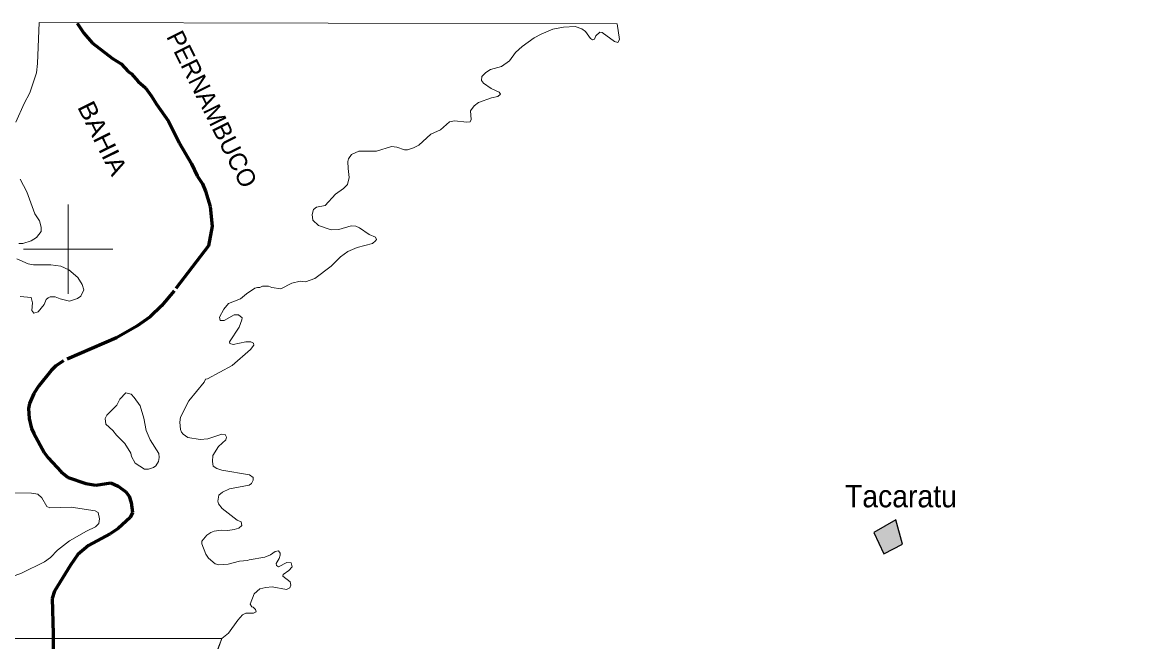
# Model space of a CAD drawing. Extents: x -1643653 to 4543381, y 1624270 to 13878484.
# Drawn here: x 573973 to 598915, y 8991048 to 9005087 of the extents above; entities that cross this region are included whole.
import ezdxf
from ezdxf.enums import TextEntityAlignment as Align

# ---------------------------------------------------------------- set-up
doc = ezdxf.new("R2010")
doc.units = 0
doc.header["$LTSCALE"] = 200
doc.linetypes.add('LONG_DASH_SHORT_DASH', pattern=[9.9, 6, -1.2, 1.5, -1.2])
for name, color, linetype, lineweight in [('1', 7, 'Continuous', 13), ('2', 7, 'Continuous', 13), ('21', 7, 'Continuous', 25), ('25', 7, 'Continuous', 13), ('7', 7, 'LONG_DASH_SHORT_DASH', 60)]:
    doc.layers.add(name, color=color, linetype=linetype, lineweight=lineweight)
doc.layers.add('41', color=7, linetype='Continuous')
doc.layers.add('42', color=7, linetype='Continuous')

msp = doc.modelspace()

# ---------------------------------------------------------------- hatches: boundary and pattern name
at = {"layer": '21'}
msp.add_hatch(color=256, dxfattribs=at).paths.add_polyline_path([(593047.1, 8993652.8), (593274.2, 8993173.1), (593688.7, 8993391.5), (593540, 8993932.9)])

# ---------------------------------------------------------------- linework, layer by layer
at = {"layer": '1', "lineweight": 25}
msp.add_spline([(814781, 9009175.5), (814787.2, 9009173.4), (814796.9, 9009173.4), (814799.4, 9009172.4), (814805.1, 9009174.5), (814805.6, 9009176.5), (814811.7, 9009179.5), (814811.7, 9009179.5), (814801.5, 9009181), (814790.7, 9009181.5), (814784.1, 9009183.1), (814777.4, 9009185.1), (814778.4, 9009175.5)], degree=3, dxfattribs=at)
at = {"layer": '2'}
for p, q in [((575000, 8999000), (575000, 9001000)), ((574000, 9000000), (576000, 9000000))]:
    msp.add_line(p, q, dxfattribs=at)
at = {"layer": '21'}
msp.add_lwpolyline([(593047.1, 8993652.8), (593274.2, 8993173.1), (593688.7, 8993391.5), (593540, 8993932.9)], close=True, dxfattribs=at)
at = {"layer": '25'}
for p, q in [((587296.7, 9005052), (574348.1, 9005079.3)), ((578359.3, 8991047.5), (578446.9, 8991274.5))]:
    msp.add_line(p, q, dxfattribs=at)
for points in [[(574348.1, 9005079.3), (574317.4, 9004163), (574295.7, 9003956), (574144.4, 9003506.6), (574014.7, 9003264.2), (573829.1, 9002845.8)], [(574348.1, 9005079.3), (574317.4, 9004163), (574295.7, 9003956), (574144.4, 9003506.6), (574014.7, 9003264.2), (573829.1, 9002845.8)], [(578829.1, 8998253.7), (578829.1, 8998253.7), (578893.5, 8998421.2), (578896, 8998462.9), (578820.3, 8998527.9), (578723.1, 8998528), (578498.5, 8998400.6), (578409.9, 8998402.6), (578394.5, 8998476.1), (578489.6, 8998655.6), (578593.2, 8998782.9), (578859, 8998891.1), (578995.7, 8999003.7), (579185.5, 8999124.5), (579245.2, 8999145.9), (579291.8, 8999144.2), (579351.3, 8999169.6), (579492.4, 8999170), (579561.6, 8999144.2), (579767.2, 8999116.1), (580013.9, 8999239.3), (580201.7, 8999282.4), (580318.7, 8999271.8), (580526.2, 8999343.3), (580889.2, 8999621.9), (581105.3, 8999831.3), (581265.1, 8999950.3), (581472.9, 9000039.1), (581818.5, 9000129.8), (581887.7, 9000186), (581907.3, 9000221.2), (581887.7, 9000272.6), (581740.7, 9000331.1), (581525, 9000480), (581446.9, 9000516.8), (581343.2, 9000525.5), (581066.4, 9000443.4), (580893.5, 9000437), (580608.7, 9000531.7), (580484.7, 9000649.6), (580463.4, 9000778.4), (580500.2, 9000888.6), (580562.8, 9000942.6), (580759.6, 9000984), (580990.8, 9001234.6), (581168, 9001360), (581260.1, 9001451.7), (581298.8, 9001611), (581269.7, 9001811.5), (581267.5, 9001967.7), (581280.6, 9002023.8), (581345.4, 9002123), (581515.4, 9002200.7), (581905.2, 9002198.8), (582242.4, 9002304.6), (582365.5, 9002291.2), (582536.5, 9002231.2), (582601.1, 9002231.2), (582739.9, 9002272.4), (582854.4, 9002335.1), (583124.7, 9002577.1), (583340.8, 9002674.5), (583541.9, 9002858.1), (583651.7, 9002877.5), (583929.3, 9002846), (584004.2, 9002858.1), (584030.8, 9002904.2), (584017.3, 9003104.5), (584099.4, 9003216.9), (584192.4, 9003289.2), (584481.8, 9003391.9), (584629.6, 9003423.7), (584682.7, 9003471.9), (584658.6, 9003520.2), (584473.2, 9003604), (584302.8, 9003722.6), (584259.5, 9003783.3), (584268.2, 9003872.1), (584354.7, 9003962.9), (584458.5, 9004027.7), (584711.2, 9004098.9), (584888.4, 9004222.2), (585025.2, 9004408.7), (585173.7, 9004544.1), (585437.6, 9004740.9), (585593, 9004823), (585860.5, 9004930.9), (586094, 9004976.5), (586360.6, 9004989.5), (586505.2, 9004940), (586587.3, 9004879.5), (586702.2, 9004719.4), (586749.8, 9004689.2), (586792.6, 9004706), (586819.4, 9004784.7), (586914.3, 9004864.1), (586966.1, 9004855.3), (587240.7, 9004654.4), (587315.8, 9004635.1), (587350.6, 9004699.9), (587296.7, 9005052)], [(578829.1, 8998253.7), (578829.1, 8998253.7), (578893.5, 8998421.2), (578896, 8998462.9), (578820.3, 8998527.9), (578723.1, 8998528), (578498.5, 8998400.6), (578409.9, 8998402.6), (578394.5, 8998476.1), (578489.6, 8998655.6), (578593.2, 8998782.9), (578859, 8998891.1), (578995.7, 8999003.7), (579185.5, 8999124.5), (579245.2, 8999145.9), (579291.8, 8999144.2), (579351.3, 8999169.6), (579492.4, 8999170), (579561.6, 8999144.2), (579767.2, 8999116.1), (580013.9, 8999239.3), (580201.7, 8999282.4), (580318.7, 8999271.8), (580526.2, 8999343.3), (580889.2, 8999621.9), (581105.3, 8999831.3), (581265.1, 8999950.3), (581472.9, 9000039.1), (581818.5, 9000129.8), (581887.7, 9000186), (581907.3, 9000221.2), (581887.7, 9000272.6), (581740.7, 9000331.1), (581525, 9000480), (581446.9, 9000516.8), (581343.2, 9000525.5), (581066.4, 9000443.4), (580893.5, 9000437), (580608.7, 9000531.7), (580484.7, 9000649.6), (580463.4, 9000778.4), (580500.2, 9000888.6), (580562.8, 9000942.6), (580759.6, 9000984), (580990.8, 9001234.6), (581168, 9001360), (581260.1, 9001451.7), (581298.8, 9001611), (581269.7, 9001811.5), (581267.5, 9001967.7), (581280.6, 9002023.8), (581345.4, 9002123), (581515.4, 9002200.7), (581905.2, 9002198.8), (582242.4, 9002304.6), (582365.5, 9002291.2), (582536.5, 9002231.2), (582601.1, 9002231.2), (582739.9, 9002272.4), (582854.4, 9002335.1), (583124.7, 9002577.1), (583340.8, 9002674.5), (583541.9, 9002858.1), (583651.7, 9002877.5), (583929.3, 9002846), (584004.2, 9002858.1), (584030.8, 9002904.2), (584017.3, 9003104.5), (584099.4, 9003216.9), (584192.4, 9003289.2), (584481.8, 9003391.9), (584629.6, 9003423.7), (584682.7, 9003471.9), (584658.6, 9003520.2), (584473.2, 9003604), (584302.8, 9003722.6), (584259.5, 9003783.3), (584268.2, 9003872.1), (584354.7, 9003962.9), (584458.5, 9004027.7), (584711.2, 9004098.9), (584888.4, 9004222.2), (585025.2, 9004408.7), (585173.7, 9004544.1), (585437.6, 9004740.9), (585593, 9004823), (585860.5, 9004930.9), (586094, 9004976.5), (586360.6, 9004989.5), (586505.2, 9004940), (586587.3, 9004879.5), (586702.2, 9004719.4), (586749.8, 9004689.2), (586792.6, 9004706), (586819.4, 9004784.7), (586914.3, 9004864.1), (586966.1, 9004855.3), (587240.7, 9004654.4), (587315.8, 9004635.1), (587350.6, 9004699.9), (587296.7, 9005052)], [(573923.9, 9001569.9), (574075.2, 9001284.5), (574252.7, 9000793.7), (574360.6, 9000635.8), (574399.5, 9000497.4), (574399.6, 9000400.4), (574293.6, 9000261.8), (574170.4, 9000188.3), (573989.5, 9000125.8), (573897.6, 9000125.8)], [(573923.9, 9001569.9), (574075.2, 9001284.5), (574252.7, 9000793.7), (574360.6, 9000635.8), (574399.5, 9000497.4), (574399.6, 9000400.4), (574293.6, 9000261.8), (574170.4, 9000188.3), (573989.5, 9000125.8), (573897.6, 9000125.8)], [(573850.3, 8999788.5), (574105.5, 8999671.6), (574225.9, 8999652.2), (574616, 8999647.8), (574834.5, 8999622.2), (575013.7, 8999535.3), (575214.5, 8999368.9), (575311.9, 8999208.8), (575350.7, 8999090.1), (575283.8, 8998949.8), (575211.7, 8998895.2), (575030.5, 8998839.4), (574820.5, 8998888.6), (574709.3, 8998932.6), (574600.8, 8998934.5), (574550.9, 8998912.8), (574512, 8998871.7), (574467, 8998760.2), (574328, 8998599.3), (574233.6, 8998567), (574187.8, 8998629.6), (574204.6, 8998800.2), (574169.9, 8998917.3), (573924.2, 8998943.1)], [(573850.3, 8999788.5), (574105.5, 8999671.6), (574225.9, 8999652.2), (574616, 8999647.8), (574834.5, 8999622.2), (575013.7, 8999535.3), (575214.5, 8999368.9), (575311.9, 8999208.8), (575350.7, 8999090.1), (575283.8, 8998949.8), (575211.7, 8998895.2), (575030.5, 8998839.4), (574820.5, 8998888.6), (574709.3, 8998932.6), (574600.8, 8998934.5), (574550.9, 8998912.8), (574512, 8998871.7), (574467, 8998760.2), (574328, 8998599.3), (574233.6, 8998567), (574187.8, 8998629.6), (574204.6, 8998800.2), (574169.9, 8998917.3), (573924.2, 8998943.1)], [(578446.9, 8991274.5), (578595.4, 8991394.1), (578801.1, 8991690.5), (578904.7, 8991809.2), (578982.8, 8991841.6), (579155.2, 8991848.1), (579213.7, 8991874.2), (579201.1, 8991927.8), (579146.8, 8991975.6), (579112.1, 8991984.6), (579075.6, 8992042.7), (579166.3, 8992278.3), (579295.8, 8992388.4), (579427.6, 8992423.1), (579570.5, 8992438.3), (579888.8, 8992373.7), (579965.9, 8992414.4), (579989.8, 8992474.5), (579975.3, 8992547.4), (579813.6, 8992672.6), (579818.5, 8992711.8), (579946.6, 8992799.3), (580015.8, 8992883.9), (579996.4, 8992972), (579903.2, 8992976.5), (579711.6, 8992886), (579670, 8992916.1), (579657.1, 8992961.4), (579728.3, 8993069.6), (579752, 8993147.2), (579747.7, 8993186.3), (579714.6, 8993238.2), (579635.4, 8993223), (579533.5, 8993151.6), (579406, 8993097.6), (579053.2, 8993043), (579021.4, 8993026.3), (578840, 8993009.1), (578582.4, 8992940.3), (578379.1, 8992925.9), (578292.9, 8992950.7), (578143.9, 8993075.8), (578083.2, 8993169), (577995.1, 8993400.6), (577994.6, 8993460.8), (578109.2, 8993594.8), (578195.8, 8993653.3), (578273.4, 8993681.3), (578427.8, 8993703), (578578, 8993693.5), (578718.8, 8993716), (578822.5, 8993752.7), (578893.8, 8993811.3), (578874.4, 8993888.2), (578790.1, 8993930), (578451.3, 8994193.1), (578370.9, 8994297.2), (578351.4, 8994355.6), (578379.6, 8994492.1), (578461.3, 8994556.7), (578615, 8994628.2), (579056.6, 8994710.7), (579110.2, 8994751.7), (579148.9, 8994826.5), (579144.5, 8994883.2), (579060.1, 8994943.9), (578441.8, 8995047.7), (578329.4, 8995084.5), (578249.8, 8995140.6), (578236.7, 8995240.2), (578245.4, 8995378.3), (578366.5, 8995580.6), (578530.6, 8995730.7), (578550, 8995787.2), (578517.8, 8995849.4), (578440.2, 8995858.2), (578130.8, 8995748), (577961.2, 8995733), (577680.9, 8995784.9), (577577.2, 8995854.1), (577540.6, 8995897.2), (577519, 8995958), (577506, 8996126), (577520.1, 8996237.3), (577700.6, 8996606.2), (578044.1, 8997021.1), (578079, 8997088.2), (578122.3, 8997097.1), (578675.5, 8997397.4), (579083.3, 8997753.4), (579161.9, 8997851.6), (579155.2, 8997899), (579090.3, 8997927), (578978.2, 8997924.9), (578697.2, 8997866.6), (578621.6, 8997888.2), (578612.9, 8997926.9), (578829.1, 8998253.7)], [(578446.9, 8991274.5), (578595.4, 8991394.1), (578801.1, 8991690.5), (578904.7, 8991809.2), (578982.8, 8991841.6), (579155.2, 8991848.1), (579213.7, 8991874.2), (579201.1, 8991927.8), (579146.8, 8991975.6), (579112.1, 8991984.6), (579075.6, 8992042.7), (579166.3, 8992278.3), (579295.8, 8992388.4), (579427.6, 8992423.1), (579570.5, 8992438.3), (579888.8, 8992373.7), (579965.9, 8992414.4), (579989.8, 8992474.5), (579975.3, 8992547.4), (579813.6, 8992672.6), (579818.5, 8992711.8), (579946.6, 8992799.3), (580015.8, 8992883.9), (579996.4, 8992972), (579903.2, 8992976.5), (579711.6, 8992886), (579670, 8992916.1), (579657.1, 8992961.4), (579728.3, 8993069.6), (579752, 8993147.2), (579747.7, 8993186.3), (579714.6, 8993238.2), (579635.4, 8993223), (579533.5, 8993151.6), (579406, 8993097.6), (579053.2, 8993043), (579021.4, 8993026.3), (578840, 8993009.1), (578582.4, 8992940.3), (578379.1, 8992925.9), (578292.9, 8992950.7), (578143.9, 8993075.8), (578083.2, 8993169), (577995.1, 8993400.6), (577994.6, 8993460.8), (578109.2, 8993594.8), (578195.8, 8993653.3), (578273.4, 8993681.3), (578427.8, 8993703), (578578, 8993693.5), (578718.8, 8993716), (578822.5, 8993752.7), (578893.8, 8993811.3), (578874.4, 8993888.2), (578790.1, 8993930), (578451.3, 8994193.1), (578370.9, 8994297.2), (578351.4, 8994355.6), (578379.6, 8994492.1), (578461.3, 8994556.7), (578615, 8994628.2), (579056.6, 8994710.7), (579110.2, 8994751.7), (579148.9, 8994826.5), (579144.5, 8994883.2), (579060.1, 8994943.9), (578441.8, 8995047.7), (578329.4, 8995084.5), (578249.8, 8995140.6), (578236.7, 8995240.2), (578245.4, 8995378.3), (578366.5, 8995580.6), (578530.6, 8995730.7), (578550, 8995787.2), (578517.8, 8995849.4), (578440.2, 8995858.2), (578130.8, 8995748), (577961.2, 8995733), (577680.9, 8995784.9), (577577.2, 8995854.1), (577540.6, 8995897.2), (577519, 8995958), (577506, 8996126), (577520.1, 8996237.3), (577700.6, 8996606.2), (578044.1, 8997021.1), (578079, 8997088.2), (578122.3, 8997097.1), (578675.5, 8997397.4), (579083.3, 8997753.4), (579161.9, 8997851.6), (579155.2, 8997899), (579090.3, 8997927), (578978.2, 8997924.9), (578697.2, 8997866.6), (578621.6, 8997888.2), (578612.9, 8997926.9), (578829.1, 8998253.7)], [(573798.6, 8994543.9), (574179, 8994537.4), (574321.5, 8994509.3), (574410.9, 8994430.6), (574526.9, 8994235), (574593.8, 8994206.8), (575069.7, 8994217.5), (575607.7, 8994137.4), (575672.8, 8994102.6), (575700.9, 8993960), (575690, 8993856.5), (575611.7, 8993776), (575415.4, 8993683.4), (575030.8, 8993467.3), (574760.4, 8993259.6), (574604.9, 8993095.5)], [(573798.6, 8994543.9), (574179, 8994537.4), (574321.5, 8994509.3), (574410.9, 8994430.6), (574526.9, 8994235), (574593.8, 8994206.8), (575069.7, 8994217.5), (575607.7, 8994137.4), (575672.8, 8994102.6), (575700.9, 8993960), (575690, 8993856.5), (575611.7, 8993776), (575415.4, 8993683.4), (575030.8, 8993467.3), (574760.4, 8993259.6), (574604.9, 8993095.5)], [(574604.9, 8993095.5), (574470.8, 8992998.2), (573958.5, 8992743.1), (573612.4, 8992613.3), (573265.1, 8992456.7), (573136.5, 8992373), (572873.3, 8992152.9), (572626.3, 8991880.2), (572549.3, 8991828.8), (572375.9, 8991770.2), (572289.7, 8991707.6), (572272.4, 8991674.5), (572272.4, 8991435), (572334.3, 8991274.5), (578446.9, 8991274.5)], [(574604.9, 8993095.5), (574470.8, 8992998.2), (573958.5, 8992743.1), (573612.4, 8992613.3), (573265.1, 8992456.7), (573136.5, 8992373), (572873.3, 8992152.9), (572626.3, 8991880.2), (572549.3, 8991828.8), (572375.9, 8991770.2), (572289.7, 8991707.6), (572272.4, 8991674.5), (572272.4, 8991435), (572334.3, 8991274.5)], [(578351.6, 8991043.2), (578446.9, 8991274.5), (572334.3, 8991274.5), (572447.3, 8991102.9), (572499.8, 8991033.9)]]:
    msp.add_lwpolyline(points, dxfattribs=at)
msp.add_lwpolyline([(576838, 8995728.5), (577030.4, 8995421.6), (577043.3, 8995335.1), (577023.9, 8995242.1), (576967.8, 8995145.1), (576915.8, 8995106), (576799.1, 8995073.5), (576714.8, 8995068.6), (576498.8, 8995207.4), (576421.1, 8995358), (576401.5, 8995430.7), (576267.3, 8995648.5), (576085.6, 8995830.3), (576000.3, 8995938.5), (575843.7, 8996083.1), (575828.5, 8996208.2), (575867.5, 8996280), (576094.2, 8996506.7), (576156.7, 8996642.5), (576293.1, 8996778.9), (576409.7, 8996749.2), (576479.1, 8996679.7), (576613.1, 8996489.7), (576693.2, 8996212.8), (576749.4, 8995936.1)], close=True, dxfattribs=at)
msp.add_lwpolyline([(576838, 8995728.5), (577030.4, 8995421.6), (577043.3, 8995335.1), (577023.9, 8995242.1), (576967.8, 8995145.1), (576915.8, 8995106), (576799.1, 8995073.5), (576714.8, 8995068.6), (576498.8, 8995207.4), (576421.1, 8995358), (576401.5, 8995430.7), (576267.3, 8995648.5), (576085.6, 8995830.3), (576000.3, 8995938.5), (575843.7, 8996083.1), (575828.5, 8996208.2), (575867.5, 8996280), (576094.2, 8996506.7), (576156.7, 8996642.5), (576293.1, 8996778.9), (576409.7, 8996749.2), (576479.1, 8996679.7), (576613.1, 8996489.7), (576693.2, 8996212.8), (576749.4, 8995936.1)], close=True, dxfattribs=at)
at = {"layer": '7'}
msp.add_lwpolyline([(575200.8, 9005066), (575352.9, 9004840.4), (575540.7, 9004624.5), (575990.8, 9004276.1), (576191.4, 9004153), (576345, 9003982.4), (576418.6, 9003930.3), (576572.1, 9003761.7), (576736.2, 9003614.8), (576870.3, 9003433.3), (576976.4, 9003251.5), (577248.6, 9002866.9), (577488.7, 9002382.5), (577761.4, 9001910.5), (577888.7, 9001647.5), (578007.4, 9001466.1), (578081, 9001303.7), (578180.5, 9000960), (578223.7, 9000519.2), (578145.6, 9000073.3), (577379.3, 8999071.7), (577093.1, 8998733.4), (576838.2, 8998485), (576539.7, 8998279.4), (576081.4, 8998015.7), (574896.8, 8997496.8), (574728.1, 8997390.9), (574617.9, 8997285), (574345.3, 8996938.9), (574235.1, 8996770.3), (574135.8, 8996545.7), (574116.4, 8996433.3), (574127.2, 8996208.5), (574183.3, 8995983.9), (574230.8, 8995871.5), (574464.4, 8995447.5), (574555.2, 8995326.5), (574842.5, 8995008.9), (575001.4, 8994887.2), (575394, 8994749.3), (575618.8, 8994712.5), (575955.7, 8994764.3), (576124.6, 8994693), (576292.4, 8994562), (576364.1, 8994468.9), (576412.1, 8994327.7), (576440.1, 8994102.6), (576392.7, 8993990.5), (576122.7, 8993744.2), (575943, 8993623), (575458.6, 8993363.4), (575221, 8993160.3), (575052.4, 8992918.2), (574695.8, 8992339.1), (574641.7, 8992170), (574667.6, 8991383.4), (574663.3, 8991045.9)], dxfattribs=at)

# ---------------------------------------------------------------- texts
at = {"layer": '41', "width": 0.95}
msp.add_text('Tacaratu', height=500, dxfattribs=at).set_placement((592402.2, 8994216.5))
at = {"layer": '42'}
msp.add_text('PERNAMBUCO', height=400, rotation=296.367, dxfattribs=at).set_placement((578043.4, 9003051.2), align=Align.CENTER)
at = {"layer": '42', "width": 1.1}
msp.add_text('BAHIA', height=400, rotation=296.367, dxfattribs=at).set_placement((575591.3, 9002399), align=Align.CENTER)

doc.saveas('drawing.dxf')
